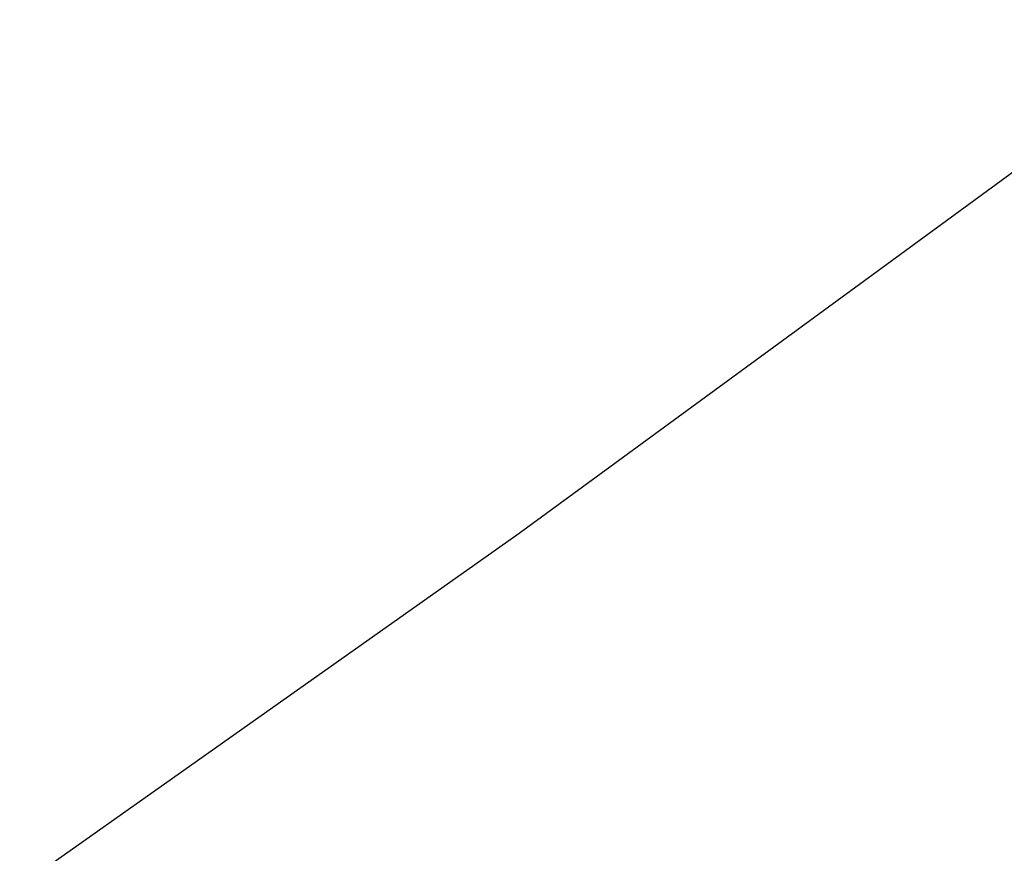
# Model space of a CAD drawing. Extents: x 10527 to 38813, y 13847 to 37526.
# Tile 332 of 656: x 35441.04 to 35443.24, y 36316.75 to 36318.61. Entities that reach past the tile are written whole.
import ezdxf

# ---------------------------------------------------------------- set-up
doc = ezdxf.new("R2010")
doc.units = 0
doc.header["$LTSCALE"] = 0.5
doc.header["$MEASUREMENT"] = 0
doc.linetypes.add('CONTI', pattern=[0])
doc.layers.add('.', color=7, linetype='Continuous', lineweight=15)
doc.layers.add('GORIZDEFAULT', color=32, linetype='CONTI')

# ---------------------------------------------------------------- blocks, each defined once
blk = doc.blocks.new('gergrgrre')
at = {"layer": 'GORIZDEFAULT', "color": 32}
blk.add_polyline3d([(360285.766, 4200427.0221, 539), (360287.26, 4200428.04, 539), (360289.1, 4200429.34, 539), (360290.93, 4200430.68, 539), (360292.69, 4200432.04, 539), (360294.37, 4200433.39, 539), (360295.95, 4200434.71, 539), (360297.41, 4200435.99, 539), (360298.75, 4200437.19, 539), (360299.93, 4200438.29, 539), (360300.95, 4200439.29, 539), (360301.8, 4200440.15, 539), (360302.5, 4200440.91, 539), (360303.09, 4200441.6, 539), (360303.61, 4200442.25, 539), (360304.09, 4200442.89, 539), (360304.56, 4200443.56, 539), (360305.06, 4200444.28, 539), (360305.62, 4200445.08, 539), (360306.25, 4200445.95, 539), (360306.93, 4200446.88, 539), (360307.66, 4200447.84, 539), (360308.45, 4200448.83, 539)], dxfattribs=at)

msp = doc.modelspace()

# ---------------------------------------------------------------- hatches: boundary and pattern name
at = {"layer": '.', "ltscale": 0.149071}
h = msp.add_hatch(color=256, dxfattribs=at)
h.dxf.hatch_style = 1
h.set_gradient(color1=(255, 255, 255), tint=1)
h.paths.add_polyline_path([(35043.2971, 36082.0132), (36343.2971, 36082.0132), (36343.2971, 37217.0132), (35043.2971, 37217.0132)])
h.paths.add_polyline_path([(35058.2971, 37202.0132), (36328.2971, 37202.0132), (36328.2971, 36097.0132), (35058.2971, 36097.0132)], flags=16)

# ---------------------------------------------------------------- block references
at = {"linetype": 'Continuous'}
msp.add_blockref('gergrgrre', (-324846.9437, -4164111.8779), dxfattribs=at)

doc.saveas('drawing.dxf')
